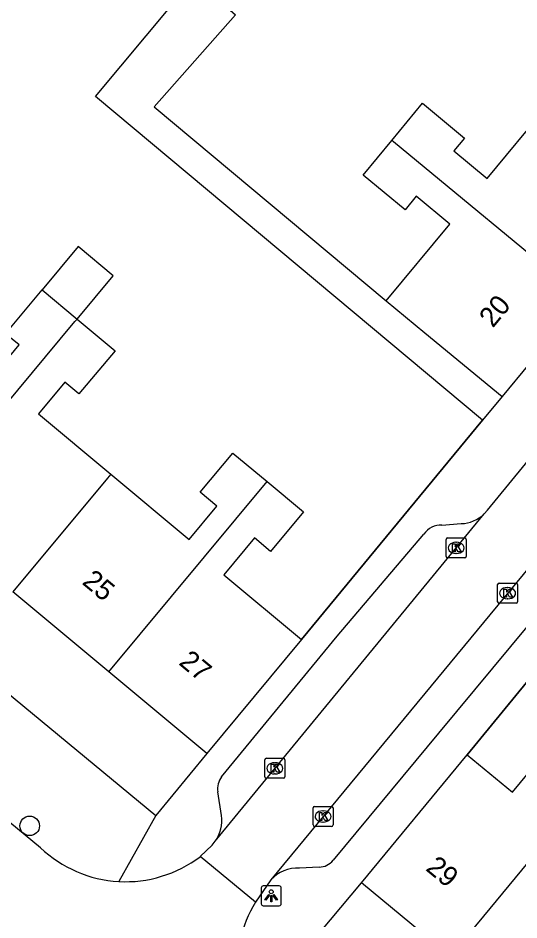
# Model space of a CAD drawing. Extents: x 158352 to 159489, y 383828 to 384597.
# Drawn here: x 159210.42 to 159235.47, y 384309.31 to 384354.41 of the extents above; entities that cross this region are included whole.
import ezdxf

# ---------------------------------------------------------------- set-up
doc = ezdxf.new("R2010")
doc.units = 0
for name, color, linetype in [('IMGEO_Boom', 7, 'Continuous'), ('IMGEO_Kolk', 7, 'Continuous'), ('IMGEO_Lichtpunt', 7, 'Continuous'), ('IMGEO_Muur', 7, 'Continuous'), ('IMGEO_Pand', 7, 'Continuous'), ('IMGEO_Pand_nummerreeks', 7, 'Continuous'), ('IMGEO_Rijbaan_lokaal_open', 7, 'Continuous'), ('IMGEO_Voetpad_open', 7, 'Continuous')]:
    doc.layers.add(name, color=color, linetype=linetype)

msp = doc.modelspace()

# ---------------------------------------------------------------- linework, layer by layer
at = {"layer": 'IMGEO_Boom'}
msp.add_circle((159211.003, 384314.017), 0.489, dxfattribs=at)
at = {"layer": 'IMGEO_Kolk'}
for p, q in [((159231.832, 384327.489), (159231.832, 384328.341)), ((159231.907, 384328.415), (159232.759, 384328.415)), ((159232.32, 384328.195), (159232.345, 384328.195)), ((159232.833, 384328.341), (159232.833, 384327.489)), ((159232.759, 384327.415), (159231.907, 384327.415)), ((159232.343, 384327.635), (159232.318, 384327.635)), ((159234.403, 384325.226), (159234.403, 384326.078)), ((159234.478, 384326.152), (159235.33, 384326.152)), ((159234.891, 384325.932), (159234.916, 384325.932)), ((159235.404, 384326.078), (159235.404, 384325.226)), ((159235.33, 384325.152), (159234.478, 384325.152)), ((159234.914, 384325.372), (159234.889, 384325.372)), ((159222.764, 384316.469), (159222.764, 384317.321)), ((159222.839, 384317.395), (159223.691, 384317.395)), ((159223.765, 384317.321), (159223.765, 384316.469)), ((159223.252, 384317.175), (159223.277, 384317.175)), ((159223.275, 384316.615), (159223.25, 384316.615)), ((159223.691, 384316.395), (159222.839, 384316.395)), ((159225.176, 384314.062), (159225.176, 384314.914)), ((159225.251, 384314.988), (159226.103, 384314.988)), ((159225.664, 384314.768), (159225.689, 384314.768)), ((159226.177, 384314.914), (159226.177, 384314.062)), ((159225.687, 384314.208), (159225.662, 384314.208)), ((159226.103, 384313.988), (159225.251, 384313.988))]:
    msp.add_line(p, q, dxfattribs=at)
for points in [[(159231.832, 384327.489), (159231.832, 384328.341)], [(159231.907, 384328.415), (159232.759, 384328.415)], [(159232.833, 384328.341), (159232.833, 384327.489)], [(159232.153, 384328.115), (159232.276, 384328.115), (159232.276, 384327.964), (159232.406, 384328.115), (159232.57, 384328.115), (159232.424, 384327.964), (159232.577, 384327.715), (159232.425, 384327.715), (159232.34, 384327.879), (159232.276, 384327.812), (159232.276, 384327.715), (159232.153, 384327.715), (159232.153, 384328.115)], [(159232.759, 384327.415), (159231.907, 384327.415)], [(159234.403, 384325.226), (159234.403, 384326.078)], [(159234.478, 384326.152), (159235.33, 384326.152)], [(159235.404, 384326.078), (159235.404, 384325.226)], [(159234.724, 384325.852), (159234.847, 384325.852), (159234.847, 384325.701), (159234.977, 384325.852), (159235.141, 384325.852), (159234.995, 384325.701), (159235.148, 384325.452), (159234.996, 384325.452), (159234.911, 384325.616), (159234.847, 384325.549), (159234.847, 384325.452), (159234.724, 384325.452), (159234.724, 384325.852)], [(159235.33, 384325.152), (159234.478, 384325.152)], [(159222.764, 384316.469), (159222.764, 384317.321)], [(159222.839, 384317.395), (159223.691, 384317.395)], [(159223.765, 384317.321), (159223.765, 384316.469)], [(159223.085, 384317.095), (159223.208, 384317.095), (159223.208, 384316.944), (159223.338, 384317.095), (159223.502, 384317.095), (159223.356, 384316.944), (159223.509, 384316.695), (159223.357, 384316.695), (159223.272, 384316.859), (159223.208, 384316.792), (159223.208, 384316.695), (159223.085, 384316.695), (159223.085, 384317.095)], [(159223.691, 384316.395), (159222.839, 384316.395)], [(159225.176, 384314.062), (159225.176, 384314.914)], [(159225.251, 384314.988), (159226.103, 384314.988)], [(159225.497, 384314.688), (159225.62, 384314.688), (159225.62, 384314.537), (159225.75, 384314.688), (159225.914, 384314.688), (159225.768, 384314.537), (159225.921, 384314.288), (159225.769, 384314.288), (159225.684, 384314.452), (159225.62, 384314.385), (159225.62, 384314.288), (159225.497, 384314.288), (159225.497, 384314.688)], [(159226.177, 384314.914), (159226.177, 384314.062)], [(159226.103, 384313.988), (159225.251, 384313.988)]]:
    msp.add_lwpolyline(points, dxfattribs=at)
for centre, start, end in [((159231.909, 384328.339), 91.552, 178.448), ((159231.909, 384328.339), 91.552, 178.448), ((159232.757, 384328.339), 1.552, 88.448), ((159232.757, 384328.339), 1.552, 88.448), ((159231.909, 384327.491), 181.552, 268.448), ((159231.909, 384327.491), 181.552, 268.448), ((159232.757, 384327.491), 271.552, 358.448), ((159232.757, 384327.491), 271.552, 358.448), ((159234.48, 384326.076), 91.552, 178.448), ((159234.48, 384326.076), 91.552, 178.448), ((159235.328, 384326.076), 1.552, 88.448), ((159235.328, 384326.076), 1.552, 88.448), ((159234.48, 384325.228), 181.552, 268.448), ((159234.48, 384325.228), 181.552, 268.448), ((159235.328, 384325.228), 271.552, 358.448), ((159235.328, 384325.228), 271.552, 358.448), ((159222.841, 384317.319), 91.552, 178.448), ((159222.841, 384317.319), 91.552, 178.448), ((159223.689, 384317.319), 1.552, 88.448), ((159223.689, 384317.319), 1.552, 88.448), ((159222.841, 384316.471), 181.552, 268.448), ((159222.841, 384316.471), 181.552, 268.448), ((159223.689, 384316.471), 271.552, 358.448), ((159223.689, 384316.471), 271.552, 358.448), ((159225.253, 384314.912), 91.552, 178.448), ((159225.253, 384314.912), 91.552, 178.448), ((159226.101, 384314.912), 1.552, 88.448), ((159226.101, 384314.912), 1.552, 88.448), ((159225.253, 384314.064), 181.552, 268.448), ((159225.253, 384314.064), 181.552, 268.448), ((159226.101, 384314.064), 271.552, 358.448), ((159226.101, 384314.064), 271.552, 358.448)]:
    msp.add_arc(centre, 0.0765, start, end, dxfattribs=at)
for centre, major_axis, ratio, start_param, end_param in [((159232.319, 384327.915), (-0.387, 0.002), 0.722429, 4.712389, 7.853982), ((159232.344, 384327.915), (-0.39, 0.002), 0.717154, 1.570796, 4.712389), ((159234.89, 384325.652), (-0.387, 0.002), 0.722429, 4.712389, 7.853982), ((159234.915, 384325.652), (-0.39, 0.002), 0.717154, 1.570796, 4.712389), ((159223.251, 384316.895), (-0.387, 0.002), 0.722429, 4.712389, 7.853982), ((159223.276, 384316.895), (-0.39, 0.002), 0.717154, 1.570796, 4.712389), ((159225.663, 384314.488), (-0.387, 0.002), 0.722429, 4.712389, 7.853982), ((159225.688, 384314.488), (-0.39, 0.002), 0.717154, 1.570796, 4.712389)]:
    msp.add_ellipse(centre, major_axis=major_axis, ratio=ratio, start_param=start_param, end_param=end_param, dxfattribs=at)
at = {"layer": 'IMGEO_Lichtpunt'}
for p, q in [((159223.485, 384311.017), (159222.677, 384311.017)), ((159223.485, 384311.017), (159222.677, 384311.017)), ((159222.583, 384310.922), (159222.583, 384310.115)), ((159222.583, 384310.922), (159222.583, 384310.115)), ((159223.579, 384310.115), (159223.579, 384310.922)), ((159223.579, 384310.115), (159223.579, 384310.922)), ((159222.677, 384310.021), (159223.485, 384310.021)), ((159222.677, 384310.021), (159223.485, 384310.021))]:
    msp.add_line(p, q, dxfattribs=at)
for points in [[(159222.957, 384310.586), (159222.996, 384310.558), (159222.808, 384310.296), (159222.77, 384310.323), (159222.957, 384310.586)], [(159223.169, 384310.558), (159223.207, 384310.585), (159223.394, 384310.323), (159223.355, 384310.295), (159223.169, 384310.558)], [(159223.059, 384310.538), (159223.106, 384310.538), (159223.106, 384310.216), (159223.059, 384310.216), (159223.059, 384310.538)]]:
    msp.add_lwpolyline(points, dxfattribs=at)
msp.add_circle((159223.082, 384310.72), 0.0994, dxfattribs=at)
for centre, start, end in [((159222.677, 384310.922), 90, 180), ((159222.677, 384310.922), 90, 180), ((159223.485, 384310.922), 0, 90), ((159223.485, 384310.922), 0, 90), ((159222.677, 384310.115), 180, 270), ((159222.677, 384310.115), 180, 270), ((159223.485, 384310.115), 270, 0), ((159223.485, 384310.115), 270, 360)]:
    msp.add_arc(centre, 0.0946, start, end, dxfattribs=at)
at = {"layer": 'IMGEO_Muur'}
for points in [[(159224.596, 384323.333), (159233.653, 384334.301)], [(159245.973, 384333.525), (159232.882, 384317.566)]]:
    msp.add_lwpolyline(points, dxfattribs=at)
at = {"layer": 'IMGEO_Pand'}
for points in [[(159229.107, 384348.291), (159230.642, 384350.149), (159232.75, 384348.408), (159232.221, 384347.767), (159233.889, 384346.39), (159236.859, 384349.986)], [(159228.835, 384340.264), (159232.012, 384344.111), (159230.334, 384345.496), (159229.776, 384344.82), (159227.674, 384346.555), (159229.107, 384348.291)], [(159238.677, 384340.386), (159229.2, 384348.214), (159229.107, 384348.291)], [(159213.372, 384339.359), (159215.176, 384341.527), (159213.427, 384342.982), (159211.623, 384340.814)], [(159205.41, 384339.566), (159209.138, 384336.464), (159210.469, 384338.063), (159209.798, 384338.621), (159211.623, 384340.814)], [(159211.623, 384340.814), (159213.372, 384339.359)], [(159238.677, 384340.386), (159234.627, 384335.481)], [(159228.835, 384340.264), (159230.772, 384338.665), (159234.627, 384335.481)], [(159205.347, 384329.715), (159213.267, 384339.233), (159213.372, 384339.359)], [(159213.372, 384339.359), (159215.271, 384337.778), (159213.469, 384335.612), (159212.757, 384336.204), (159211.437, 384334.618), (159215.055, 384331.607)], [(159215.055, 384331.607), (159218.978, 384328.343), (159220.364, 384330.009), (159219.537, 384330.697), (159221.171, 384332.661), (159222.883, 384331.237)], [(159215.055, 384331.607), (159214.89, 384331.409), (159210.153, 384325.715)], [(159214.96, 384321.715), (159222.883, 384331.237)], [(159222.883, 384331.237), (159224.703, 384329.722), (159223.053, 384327.739), (159222.243, 384328.413), (159220.708, 384326.568), (159224.596, 384323.333)], [(159214.96, 384321.715), (159210.153, 384325.715)], [(159224.596, 384323.333), (159219.858, 384317.639)], [(159219.858, 384317.639), (159214.96, 384321.715)], [(159232.882, 384317.566), (159235.145, 384315.697), (159238.029, 384319.188), (159240.223, 384317.376)], [(159227.6, 384311.171), (159232.882, 384317.566)], [(159232.057, 384307.489), (159240.223, 384317.376)], [(159232.057, 384307.489), (159227.6, 384311.171)]]:
    msp.add_lwpolyline(points, dxfattribs=at)
at = {"layer": 'IMGEO_Rijbaan_lokaal_open'}
for points in [[(159233.739, 384329.617), (159233.897, 384329.808), (159236.183, 384332.579), (159236.538, 384333.009)], [(159240.047, 384331.872), (159223.069, 384311.313)], [(159220.282, 384313.247), (159233.739, 384329.617)], [(159211.544, 384312.921), (159210.002, 384314.188)], [(159219.531, 384312.477), (159220.123, 384313.053), (159220.282, 384313.247)], [(159222.299, 384310.197), (159219.531, 384312.477)], [(159223.069, 384311.313), (159222.299, 384310.197)]]:
    msp.add_lwpolyline(points, dxfattribs=at)
for centre, radius, start, end in [((159215.8, 384317.415), 6.189, 226.556, 266.8137), ((159215.801, 384317.408), 6.183, 266.7988, 307.1021), ((159226.914, 384307.246), 5.478, 147.402, 190.2253)]:
    msp.add_arc(centre, radius, start, end, dxfattribs=at)
at = {"layer": 'IMGEO_Voetpad_open'}
for points in [[(159233.653, 384334.301), (159214.295, 384350.492), (159218.097, 384355.038), (159213.197, 384359.046)], [(159219.854, 384355.849), (159221.301, 384354.57), (159217.227, 384349.962), (159228.835, 384340.264)], [(159188.196, 384338.601), (159217.307, 384314.529)], [(159234.627, 384335.481), (159233.653, 384334.301)], [(159233.653, 384334.301), (159224.596, 384323.333)], [(159232.882, 384317.566), (159245.592, 384333.061)], [(159231.619, 384329.053), (159232.583, 384329.131)], [(159220.599, 384316.47), (159226.384, 384323.495), (159230.718, 384328.607)], [(159239.631, 384328.497), (159231.449, 384318.651), (159226.174, 384312.299)], [(159219.858, 384317.639), (159217.307, 384314.529)], [(159220.589, 384314.534), (159220.407, 384315.726)], [(159217.307, 384314.529), (159215.456, 384311.235)], [(159225.484, 384311.956), (159224.494, 384311.901)], [(159225.015, 384308.077), (159227.6, 384311.171)]]:
    msp.add_lwpolyline(points, dxfattribs=at)
for centre, radius, start, end in [((159232.545, 384330.839), 1.708, 271.269, 314.3362), ((159231.578, 384328.004), 1.05, 87.7357, 144.9356), ((159221.414, 384315.863), 1.016, 143.3132, 187.7462), ((159218.821, 384314.276), 1.787, 324.8537, 8.3131), ((159224.378, 384310.161), 1.744, 86.1925, 138.6527), ((159225.472, 384312.846), 0.891, 270.7976, 322.0665)]:
    msp.add_arc(centre, radius, start, end, dxfattribs=at)

# ---------------------------------------------------------------- texts
at = {"layer": 'IMGEO_Pand_nummerreeks'}
for s, rotation, p in [('20', 50.4493, (159234.167, 384338.881)), ('25', 320.2327, (159213.579, 384326.143)), ('27', 320.2327, (159218.416, 384322.118)), ('29', 320.4439, (159230.762, 384311.828))]:
    msp.add_text(s, height=1, rotation=rotation, dxfattribs=at).set_placement(p)

doc.saveas('drawing.dxf')
